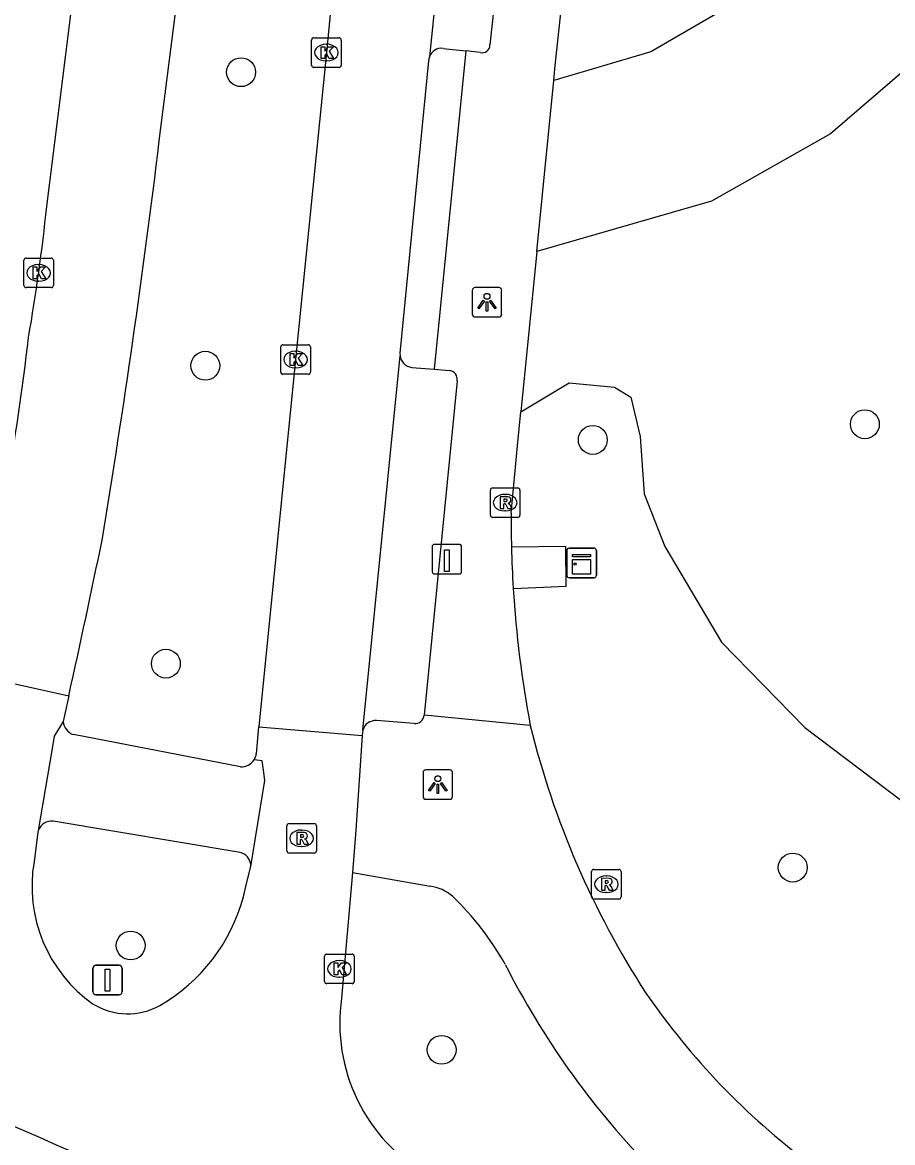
# Model space of a CAD drawing. Extents: x 159718 to 160783, y 383290 to 384030.
# Drawn here: x 160296.37 to 160325.83, y 383744.25 to 383782.17 of the extents above; entities that cross this region are included whole.
import ezdxf

# ---------------------------------------------------------------- set-up
doc = ezdxf.new("R2010")
doc.units = 0
for name, color, linetype in [('IMGEO_Boom', 7, 'Continuous'), ('IMGEO_Groenvoorziening', 7, 'Continuous'), ('IMGEO_Kast', 7, 'Continuous'), ('IMGEO_Kolk', 7, 'Continuous'), ('IMGEO_Laadpaal', 7, 'Continuous'), ('IMGEO_Lichtpunt', 7, 'Continuous'), ('IMGEO_Rijbaan_lokaal_open', 7, 'Continuous'), ('IMGEO_Rioolput', 7, 'Continuous'), ('IMGEO_Verkeersbordpaal', 7, 'Continuous'), ('IMGEO_Voetpad_halfverhard', 7, 'Continuous'), ('IMGEO_Voetpad_open', 7, 'Continuous')]:
    doc.layers.add(name, color=color, linetype=linetype)

msp = doc.modelspace()

# ---------------------------------------------------------------- linework, layer by layer
at = {"layer": 'IMGEO_Boom'}
for centre in [(160303.774, 383780.482), (160302.566, 383770.545), (160324.892, 383768.564), (160315.682, 383768.034), (160301.23, 383760.459), (160322.45, 383753.556), (160300.038, 383750.918), (160310.565, 383747.386)]:
    msp.add_circle(centre, 0.489, dxfattribs=at)
at = {"layer": 'IMGEO_Groenvoorziening'}
msp.add_lwpolyline([(160313.247, 383768.984), (160314.883, 383769.963), (160316.415, 383769.824), (160316.972, 383769.476), (160317.286, 383768.152), (160317.425, 383766.203), (160318.121, 383764.427), (160320.036, 383761.189), (160322.857, 383758.299), (160326.6, 383755.461), (160327.47, 383754.382), (160327.958, 383753.598), (160328.027, 383752.31), (160326.803, 383740.785)], dxfattribs=at)
at = {"layer": 'IMGEO_Kast'}
for p, q in [((160314.804, 383763.443), (160314.804, 383764.284)), ((160314.804, 383764.284), (160314.804, 383763.443)), ((160314.879, 383764.368), (160315.72, 383764.368)), ((160315.72, 383764.368), (160314.879, 383764.368)), ((160315.804, 383764.293), (160315.804, 383763.452)), ((160315.804, 383763.452), (160315.804, 383764.293)), ((160315.729, 383763.368), (160314.888, 383763.368)), ((160314.888, 383763.368), (160315.729, 383763.368))]:
    msp.add_line(p, q, dxfattribs=at)
for points in [[(160314.999, 383764.158), (160315.599, 383764.158), (160315.599, 383764.073), (160314.999, 383764.073), (160314.999, 383764.158)], [(160314.999, 383763.983), (160315.599, 383763.983), (160315.599, 383763.494), (160314.999, 383763.494), (160314.999, 383763.983)]]:
    msp.add_lwpolyline(points, dxfattribs=at)
msp.add_circle((160315.083, 383763.832), 0.0377, dxfattribs=at)
for centre, start, end in [((160314.882, 383764.29), 92.4484, 184.2845), ((160314.882, 383764.29), 92.4484, 184.2845), ((160315.726, 383764.29), 2.4484, 94.2845), ((160315.726, 383764.29), 2.4484, 94.2845), ((160314.882, 383763.446), 182.4484, 274.2845), ((160314.882, 383763.446), 182.4484, 274.2845), ((160315.726, 383763.446), 272.4484, 4.2845), ((160315.726, 383763.446), 272.4484, 4.2845)]:
    msp.add_arc(centre, 0.0779, start, end, dxfattribs=at)
at = {"layer": 'IMGEO_Kolk'}
for p, q in [((160306.164, 383780.72), (160306.164, 383781.572)), ((160306.239, 383781.646), (160307.091, 383781.646)), ((160307.165, 383781.572), (160307.165, 383780.72)), ((160306.652, 383781.426), (160306.677, 383781.426)), ((160306.675, 383780.866), (160306.65, 383780.866)), ((160307.091, 383780.646), (160306.239, 383780.646)), ((160296.421, 383773.263), (160296.421, 383774.115)), ((160296.496, 383774.189), (160297.348, 383774.189)), ((160296.909, 383773.969), (160296.934, 383773.969)), ((160297.422, 383774.115), (160297.422, 383773.263)), ((160296.932, 383773.409), (160296.907, 383773.409)), ((160297.348, 383773.189), (160296.496, 383773.189)), ((160305.119, 383770.328), (160305.119, 383771.18)), ((160305.194, 383771.254), (160306.046, 383771.254)), ((160305.607, 383771.034), (160305.632, 383771.034)), ((160306.12, 383771.18), (160306.12, 383770.328)), ((160306.046, 383770.254), (160305.194, 383770.254)), ((160305.63, 383770.474), (160305.605, 383770.474)), ((160306.604, 383749.7), (160306.604, 383750.552)), ((160306.679, 383750.626), (160307.531, 383750.626)), ((160307.605, 383750.552), (160307.605, 383749.7)), ((160307.092, 383750.406), (160307.117, 383750.406)), ((160307.115, 383749.846), (160307.09, 383749.846)), ((160307.531, 383749.626), (160306.679, 383749.626))]:
    msp.add_line(p, q, dxfattribs=at)
for points in [[(160306.164, 383780.72), (160306.164, 383781.572)], [(160306.239, 383781.646), (160307.091, 383781.646)], [(160307.165, 383781.572), (160307.165, 383780.72)], [(160306.485, 383781.346), (160306.608, 383781.346), (160306.608, 383781.195), (160306.738, 383781.346), (160306.902, 383781.346), (160306.756, 383781.195), (160306.909, 383780.946), (160306.757, 383780.946), (160306.672, 383781.11), (160306.608, 383781.043), (160306.608, 383780.946), (160306.485, 383780.946), (160306.485, 383781.346)], [(160307.091, 383780.646), (160306.239, 383780.646)], [(160296.421, 383773.263), (160296.421, 383774.115)], [(160296.496, 383774.189), (160297.348, 383774.189)], [(160297.422, 383774.115), (160297.422, 383773.263)], [(160296.742, 383773.889), (160296.865, 383773.889), (160296.865, 383773.738), (160296.995, 383773.889), (160297.159, 383773.889), (160297.013, 383773.738), (160297.166, 383773.489), (160297.014, 383773.489), (160296.929, 383773.653), (160296.865, 383773.586), (160296.865, 383773.489), (160296.742, 383773.489), (160296.742, 383773.889)], [(160297.348, 383773.189), (160296.496, 383773.189)], [(160305.119, 383770.328), (160305.119, 383771.18)], [(160305.194, 383771.254), (160306.046, 383771.254)], [(160305.44, 383770.954), (160305.563, 383770.954), (160305.563, 383770.803), (160305.693, 383770.954), (160305.857, 383770.954), (160305.711, 383770.803), (160305.864, 383770.554), (160305.712, 383770.554), (160305.627, 383770.718), (160305.563, 383770.651), (160305.563, 383770.554), (160305.44, 383770.554), (160305.44, 383770.954)], [(160306.12, 383771.18), (160306.12, 383770.328)], [(160306.046, 383770.254), (160305.194, 383770.254)], [(160306.604, 383749.7), (160306.604, 383750.552)], [(160306.679, 383750.626), (160307.531, 383750.626)], [(160307.605, 383750.552), (160307.605, 383749.7)], [(160306.925, 383750.326), (160307.048, 383750.326), (160307.048, 383750.175), (160307.178, 383750.326), (160307.342, 383750.326), (160307.196, 383750.175), (160307.349, 383749.926), (160307.197, 383749.926), (160307.112, 383750.09), (160307.048, 383750.023), (160307.048, 383749.926), (160306.925, 383749.926), (160306.925, 383750.326)], [(160307.531, 383749.626), (160306.679, 383749.626)]]:
    msp.add_lwpolyline(points, dxfattribs=at)
for centre, start, end in [((160306.241, 383781.57), 91.552, 178.448), ((160306.241, 383781.57), 91.552, 178.448), ((160307.089, 383781.57), 1.552, 88.448), ((160307.089, 383781.57), 1.552, 88.448), ((160306.241, 383780.722), 181.552, 268.448), ((160306.241, 383780.722), 181.552, 268.448), ((160307.089, 383780.722), 271.552, 358.448), ((160307.089, 383780.722), 271.552, 358.448), ((160296.498, 383774.113), 91.552, 178.448), ((160296.498, 383774.113), 91.552, 178.448), ((160297.346, 383774.113), 1.552, 88.448), ((160297.346, 383774.113), 1.552, 88.448), ((160296.498, 383773.265), 181.552, 268.448), ((160296.498, 383773.265), 181.552, 268.448), ((160297.346, 383773.265), 271.552, 358.448), ((160297.346, 383773.265), 271.552, 358.448), ((160305.196, 383771.178), 91.552, 178.448), ((160305.196, 383771.178), 91.552, 178.448), ((160306.044, 383771.178), 1.552, 88.448), ((160306.044, 383771.178), 1.552, 88.448), ((160305.196, 383770.33), 181.552, 268.448), ((160305.196, 383770.33), 181.552, 268.448), ((160306.044, 383770.33), 271.552, 358.448), ((160306.044, 383770.33), 271.552, 358.448), ((160306.681, 383750.55), 91.552, 178.448), ((160306.681, 383750.55), 91.552, 178.448), ((160307.529, 383750.55), 1.552, 88.448), ((160307.529, 383750.55), 1.552, 88.448), ((160306.681, 383749.702), 181.552, 268.448), ((160306.681, 383749.702), 181.552, 268.448), ((160307.529, 383749.702), 271.552, 358.448), ((160307.529, 383749.702), 271.552, 358.448)]:
    msp.add_arc(centre, 0.0765, start, end, dxfattribs=at)
for centre, major_axis, ratio, start_param, end_param in [((160306.651, 383781.146), (-0.387, 0.002), 0.722429, 4.712389, 7.853982), ((160306.676, 383781.146), (-0.39, 0.002), 0.717154, 1.570796, 4.712389), ((160296.908, 383773.689), (-0.387, 0.002), 0.722429, 4.712389, 7.853982), ((160296.933, 383773.689), (-0.39, 0.002), 0.717154, 1.570796, 4.712389), ((160305.606, 383770.754), (-0.387, 0.002), 0.722429, 4.712389, 7.853982), ((160305.631, 383770.754), (-0.39, 0.002), 0.717154, 1.570796, 4.712389), ((160307.091, 383750.126), (-0.387, 0.002), 0.722429, 4.712389, 7.853982), ((160307.116, 383750.126), (-0.39, 0.002), 0.717154, 1.570796, 4.712389)]:
    msp.add_ellipse(centre, major_axis=major_axis, ratio=ratio, start_param=start_param, end_param=end_param, dxfattribs=at)
at = {"layer": 'IMGEO_Laadpaal'}
for p, q in [((160311.158, 383764.498), (160310.317, 383764.498)), ((160311.158, 383764.498), (160310.317, 383764.498)), ((160310.242, 383764.414), (160310.242, 383763.573)), ((160310.242, 383764.414), (160310.242, 383763.573)), ((160311.242, 383763.582), (160311.242, 383764.423)), ((160311.242, 383763.582), (160311.242, 383764.423)), ((160310.326, 383763.498), (160311.167, 383763.498)), ((160310.326, 383763.498), (160311.167, 383763.498))]:
    msp.add_line(p, q, dxfattribs=at)
msp.add_lwpolyline([(160310.657, 383764.311), (160310.817, 383764.311), (160310.817, 383763.578), (160310.657, 383763.578), (160310.657, 383764.311)], dxfattribs=at)
for centre, start, end in [((160310.32, 383764.42), 92.4484, 184.2845), ((160310.32, 383764.42), 92.4484, 184.2845), ((160311.164, 383764.42), 2.4484, 94.2845), ((160311.164, 383764.42), 2.4484, 94.2845), ((160310.32, 383763.576), 182.4484, 274.2845), ((160310.32, 383763.576), 182.4484, 274.2845), ((160311.164, 383763.576), 272.4484, 4.2845), ((160311.164, 383763.576), 272.4484, 4.2845)]:
    msp.add_arc(centre, 0.0779, start, end, dxfattribs=at)
at = {"layer": 'IMGEO_Lichtpunt'}
for p, q in [((160311.6, 383773.097), (160311.6, 383772.29)), ((160311.6, 383773.097), (160311.6, 383772.29)), ((160312.502, 383773.192), (160311.694, 383773.192)), ((160312.502, 383773.192), (160311.694, 383773.192)), ((160312.596, 383772.29), (160312.596, 383773.097)), ((160312.596, 383772.29), (160312.596, 383773.097)), ((160311.694, 383772.196), (160312.502, 383772.196)), ((160311.694, 383772.196), (160312.502, 383772.196)), ((160309.937, 383756.769), (160309.937, 383755.962)), ((160309.937, 383756.769), (160309.937, 383755.962)), ((160310.839, 383756.864), (160310.031, 383756.864)), ((160310.839, 383756.864), (160310.031, 383756.864)), ((160310.933, 383755.962), (160310.933, 383756.769)), ((160310.933, 383755.962), (160310.933, 383756.769)), ((160310.031, 383755.868), (160310.839, 383755.868)), ((160310.031, 383755.868), (160310.839, 383755.868))]:
    msp.add_line(p, q, dxfattribs=at)
for points in [[(160311.974, 383772.761), (160312.013, 383772.733), (160311.825, 383772.471), (160311.787, 383772.498), (160311.974, 383772.761)], [(160312.076, 383772.713), (160312.123, 383772.713), (160312.123, 383772.391), (160312.076, 383772.391), (160312.076, 383772.713)], [(160312.186, 383772.733), (160312.224, 383772.76), (160312.411, 383772.498), (160312.372, 383772.47), (160312.186, 383772.733)], [(160310.311, 383756.433), (160310.35, 383756.405), (160310.162, 383756.143), (160310.124, 383756.17), (160310.311, 383756.433)], [(160310.413, 383756.385), (160310.46, 383756.385), (160310.46, 383756.063), (160310.413, 383756.063), (160310.413, 383756.385)], [(160310.523, 383756.405), (160310.561, 383756.432), (160310.748, 383756.17), (160310.709, 383756.142), (160310.523, 383756.405)]]:
    msp.add_lwpolyline(points, dxfattribs=at)
for centre in [(160312.099, 383772.895), (160310.436, 383756.567)]:
    msp.add_circle(centre, 0.0994, dxfattribs=at)
for centre, start, end in [((160311.694, 383773.097), 90, 180), ((160311.694, 383773.097), 90, 180), ((160312.502, 383773.097), 0, 90), ((160312.502, 383773.097), 0, 90), ((160311.694, 383772.29), 180, 270), ((160311.694, 383772.29), 180, 270), ((160312.502, 383772.29), 270, 0), ((160312.502, 383772.29), 270, 360), ((160310.031, 383756.769), 90, 180), ((160310.031, 383756.769), 90, 180), ((160310.839, 383756.769), 0, 90), ((160310.839, 383756.769), 0, 90), ((160310.031, 383755.962), 180, 270), ((160310.031, 383755.962), 180, 270), ((160310.839, 383755.962), 270, 0), ((160310.839, 383755.962), 270, 360)]:
    msp.add_arc(centre, 0.0946, start, end, dxfattribs=at)
at = {"layer": 'IMGEO_Rijbaan_lokaal_open'}
for points in [[(160313.977, 383815.07), (160311.649, 383795.766), (160310.15, 383781)], [(160297.197, 383775.936), (160298.21, 383784.087), (160298.99, 383790.3), (160299.008, 383790.442)], [(160301.007, 383778.163), (160301.753, 383784.098), (160302.546, 383790.372)], [(160307.508, 383789.78), (160307.383, 383788.551), (160306.665, 383781.146), (160305.62, 383770.754), (160304.382, 383758.319)], [(160310.124, 383780.864), (160309.154, 383770.974), (160309.158, 383770.88)], [(160307.897, 383758.213), (160309.158, 383770.88)], [(160294.54, 383760.128), (160297.945, 383759.375)], [(160297.945, 383759.375), (160297.749, 383758.496)], [(160297.749, 383758.496), (160297.444, 383758.005), (160297.375, 383757.59), (160296.911, 383754.816)], [(160304.292, 383757.41), (160304.382, 383758.319)], [(160304.382, 383758.319), (160307.875, 383758.023)], [(160307.897, 383758.213), (160307.882, 383758.122), (160307.875, 383758.023)], [(160307.875, 383758.023), (160307.663, 383754.824), (160307.542, 383753.392)], [(160304.102, 383753.597), (160304.582, 383756.503), (160304.535, 383756.85), (160304.493, 383757.167), (160304.215, 383757.198)], [(160296.911, 383754.816), (160296.893, 383754.757), (160296.768, 383753.751)], [(160303.853, 383752.561), (160303.963, 383753.016), (160304.102, 383753.597)], [(160307.542, 383753.392), (160307.18, 383749.13)]]:
    msp.add_lwpolyline(points, dxfattribs=at)
for centre, radius, start, end in [((160310.596, 383780.844), 0.473, 160.7526, 177.6013), ((159990.144, 383815.79), 313.132, 350.59748, 353.09844), ((160229.075, 383783.133), 68.502, 350.22695, 353.9693), ((160205.818, 383782.12), 91.383, 346.75843, 353.32954), ((159968.368, 383832.565), 337.605, 347.47941, 348.39209), ((160303.804, 383757.467), 0.491, 326.7721, 353.3051), ((160301.553, 383752.917), 4.857, 170.1107, 235.0428), ((160298.026, 383754.125), 6.033, 299.8059, 344.9755), ((160299.937, 383750.832), 2.226, 238.3939, 299.2688), ((160313.043, 383748.276), 5.925, 171.7134, 240.1478), ((160252.225, 383642.406), 111.386, 62.9202, 72.77648)]:
    msp.add_arc(centre, radius, start, end, dxfattribs=at)
at = {"layer": 'IMGEO_Rioolput'}
for p, q in [((160312.289, 383766.411), (160313.141, 383766.411)), ((160312.214, 383765.485), (160312.214, 383766.337)), ((160312.702, 383766.191), (160312.727, 383766.191)), ((160313.215, 383766.337), (160313.215, 383765.485)), ((160312.725, 383765.631), (160312.7, 383765.631)), ((160313.141, 383765.411), (160312.289, 383765.411)), ((160305.398, 383755.047), (160306.25, 383755.047)), ((160305.323, 383754.121), (160305.323, 383754.973)), ((160305.811, 383754.827), (160305.836, 383754.827)), ((160306.324, 383754.973), (160306.324, 383754.121)), ((160305.834, 383754.267), (160305.809, 383754.267)), ((160306.25, 383754.047), (160305.398, 383754.047)), ((160315.716, 383753.492), (160316.568, 383753.492)), ((160315.641, 383752.566), (160315.641, 383753.418)), ((160316.129, 383753.272), (160316.154, 383753.272)), ((160316.642, 383753.418), (160316.642, 383752.566)), ((160316.568, 383752.492), (160315.716, 383752.492)), ((160316.152, 383752.712), (160316.127, 383752.712))]:
    msp.add_line(p, q, dxfattribs=at)
for points in [[(160312.289, 383766.411), (160313.141, 383766.411)], [(160312.214, 383765.485), (160312.214, 383766.337)], [(160312.803, 383766.109), (160312.551, 383766.111), (160312.551, 383765.711)], [(160312.729, 383766.03), (160312.675, 383766.03), (160312.675, 383765.949)], [(160313.215, 383766.337), (160313.215, 383765.485)], [(160312.551, 383765.711), (160312.675, 383765.711), (160312.675, 383765.873), (160312.686, 383765.873)], [(160312.675, 383765.949), (160312.727, 383765.949)], [(160312.733, 383765.844), (160312.804, 383765.711), (160312.944, 383765.711), (160312.879, 383765.837)], [(160313.141, 383765.411), (160312.289, 383765.411)], [(160305.398, 383755.047), (160306.25, 383755.047)], [(160305.323, 383754.121), (160305.323, 383754.973)], [(160305.912, 383754.745), (160305.66, 383754.747), (160305.66, 383754.347)], [(160305.838, 383754.666), (160305.784, 383754.666), (160305.784, 383754.585)], [(160306.324, 383754.973), (160306.324, 383754.121)], [(160305.66, 383754.347), (160305.784, 383754.347), (160305.784, 383754.509), (160305.795, 383754.509)], [(160305.784, 383754.585), (160305.836, 383754.585)], [(160305.842, 383754.48), (160305.913, 383754.347), (160306.053, 383754.347), (160305.988, 383754.473)], [(160306.25, 383754.047), (160305.398, 383754.047)], [(160315.716, 383753.492), (160316.568, 383753.492)], [(160315.641, 383752.566), (160315.641, 383753.418)], [(160316.23, 383753.19), (160315.978, 383753.192), (160315.978, 383752.792)], [(160316.156, 383753.111), (160316.102, 383753.111), (160316.102, 383753.03)], [(160316.642, 383753.418), (160316.642, 383752.566)], [(160315.978, 383752.792), (160316.102, 383752.792), (160316.102, 383752.954), (160316.113, 383752.954)], [(160316.102, 383753.03), (160316.154, 383753.03)], [(160316.16, 383752.925), (160316.231, 383752.792), (160316.371, 383752.792), (160316.306, 383752.918)], [(160316.568, 383752.492), (160315.716, 383752.492)]]:
    msp.add_lwpolyline(points, dxfattribs=at)
for centre, radius, start, end in [((160312.291, 383766.335), 0.0765, 91.552, 178.448), ((160312.291, 383766.335), 0.0765, 91.552, 178.448), ((160313.139, 383766.335), 0.0765, 1.552, 88.448), ((160313.139, 383766.335), 0.0765, 1.552, 88.448), ((160312.735, 383765.934), 0.0964, 77.0061, 93.1865), ((160312.749, 383765.991), 0.0378, 276.6634, 79.6772), ((160312.802, 383765.999), 0.109, 350.3612, 89.416), ((160312.685, 383765.82), 0.0533, 26.0293, 88.6989), ((160312.711, 383766.138), 0.19, 274.7715, 282.9687), ((160312.8, 383765.999), 0.112, 277.5842, 350.9817), ((160312.784, 383765.784), 0.108, 29.5134, 73.7905), ((160312.291, 383765.487), 0.0765, 181.552, 268.448), ((160312.291, 383765.487), 0.0765, 181.552, 268.448), ((160313.139, 383765.487), 0.0765, 271.552, 358.448), ((160313.139, 383765.487), 0.0765, 271.552, 358.448), ((160305.4, 383754.971), 0.0765, 91.552, 178.448), ((160305.4, 383754.971), 0.0765, 91.552, 178.448), ((160306.248, 383754.971), 0.0765, 1.552, 88.448), ((160306.248, 383754.971), 0.0765, 1.552, 88.448), ((160305.844, 383754.57), 0.0964, 77.0061, 93.1865), ((160305.858, 383754.627), 0.0378, 276.6634, 79.6772), ((160305.911, 383754.635), 0.109, 350.3612, 89.416), ((160305.909, 383754.635), 0.112, 277.5842, 350.9817), ((160305.794, 383754.456), 0.0533, 26.0293, 88.6989), ((160305.82, 383754.774), 0.19, 274.7715, 282.9687), ((160305.893, 383754.42), 0.108, 29.5134, 73.7905), ((160305.4, 383754.123), 0.0765, 181.552, 268.448), ((160305.4, 383754.123), 0.0765, 181.552, 268.448), ((160306.248, 383754.123), 0.0765, 271.552, 358.448), ((160306.248, 383754.123), 0.0765, 271.552, 358.448), ((160315.718, 383753.416), 0.0765, 91.552, 178.448), ((160315.718, 383753.416), 0.0765, 91.552, 178.448), ((160316.566, 383753.416), 0.0765, 1.552, 88.448), ((160316.566, 383753.416), 0.0765, 1.552, 88.448), ((160316.162, 383753.015), 0.0964, 77.0061, 93.1865), ((160316.176, 383753.072), 0.0378, 276.6634, 79.6772), ((160316.229, 383753.08), 0.109, 350.3612, 89.416), ((160316.112, 383752.901), 0.0533, 26.0293, 88.6989), ((160316.138, 383753.219), 0.19, 274.7715, 282.9687), ((160316.227, 383753.08), 0.112, 277.5842, 350.9817), ((160316.211, 383752.865), 0.108, 29.5134, 73.7905), ((160315.718, 383752.568), 0.0765, 181.552, 268.448), ((160315.718, 383752.568), 0.0765, 181.552, 268.448), ((160316.566, 383752.568), 0.0765, 271.552, 358.448), ((160316.566, 383752.568), 0.0765, 271.552, 358.448)]:
    msp.add_arc(centre, radius, start, end, dxfattribs=at)
for centre, major_axis, ratio, start_param, end_param in [((160312.701, 383765.911), (-0.387, 0.002), 0.722429, 4.712389, 7.853982), ((160312.726, 383765.911), (-0.39, 0.002), 0.717154, 1.570796, 4.712389), ((160305.81, 383754.547), (-0.387, 0.002), 0.722429, 4.712389, 7.853982), ((160305.835, 383754.547), (-0.39, 0.002), 0.717154, 1.570796, 4.712389), ((160316.128, 383752.992), (-0.387, 0.002), 0.722429, 4.712389, 7.853982), ((160316.153, 383752.992), (-0.39, 0.002), 0.717154, 1.570796, 4.712389)]:
    msp.add_ellipse(centre, major_axis=major_axis, ratio=ratio, start_param=start_param, end_param=end_param, dxfattribs=at)
at = {"layer": 'IMGEO_Verkeersbordpaal'}
for p, q in [((160298.759, 383749.347), (160298.759, 383750.147)), ((160298.759, 383750.147), (160298.759, 383749.347)), ((160298.859, 383750.247), (160299.649, 383750.247)), ((160299.649, 383750.247), (160298.859, 383750.247)), ((160299.749, 383750.147), (160299.749, 383749.347)), ((160299.749, 383749.347), (160299.749, 383750.147)), ((160299.649, 383749.247), (160298.859, 383749.247)), ((160298.859, 383749.247), (160299.649, 383749.247))]:
    msp.add_line(p, q, dxfattribs=at)
msp.add_lwpolyline([(160299.179, 383750.122), (160299.329, 383750.122), (160299.329, 383749.372), (160299.179, 383749.372), (160299.179, 383750.122)], dxfattribs=at)
for centre, start, end in [((160298.859, 383750.147), 90, 180), ((160298.859, 383750.147), 90, 180), ((160299.649, 383750.147), 0, 90), ((160299.649, 383750.147), 360, 90), ((160298.859, 383749.347), 180, 270), ((160298.859, 383749.347), 180, 270), ((160299.649, 383749.347), 270, 0), ((160299.649, 383749.347), 270, 0)]:
    msp.add_arc(centre, 0.1, start, end, dxfattribs=at)
at = {"layer": 'IMGEO_Voetpad_halfverhard'}
for points in [[(160322.753, 383784.666), (160321.055, 383783.156), (160317.65, 383781.176), (160314.363, 383780.201)], [(160328.01, 383782.071), (160323.724, 383778.392), (160319.695, 383776.113), (160313.787, 383774.409)]]:
    msp.add_lwpolyline(points, dxfattribs=at)
at = {"layer": 'IMGEO_Voetpad_open'}
for points in [[(160314.013, 383798.027), (160313.446, 383792.893), (160312.199, 383781.404)], [(160314.363, 383780.201), (160314.413, 383780.708), (160314.783, 383784.157), (160315.251, 383788.528), (160315.396, 383789.882), (160315.408, 383790.001)], [(160311.385, 383781.2), (160310.307, 383770.425)], [(160310.611, 383781.288), (160311.385, 383781.2)], [(160311.873, 383781.145), (160311.385, 383781.2)], [(160313.787, 383774.409), (160314.363, 383780.201)], [(160313.787, 383774.409), (160313.247, 383768.984)], [(160309.555, 383770.488), (160310.307, 383770.425)], [(160310.307, 383770.425), (160310.82, 383770.381)], [(160311.087, 383770.036), (160309.972, 383758.712)], [(160312.918, 383765.559), (160313.133, 383767.837), (160313.247, 383768.984)], [(160312.988, 383763.008), (160314.78, 383763.087), (160314.774, 383764.424), (160312.928, 383764.4)], [(160309.639, 383758.438), (160308.361, 383758.531)], [(160313.566, 383758.369), (160309.972, 383758.712)], [(160303.758, 383756.971), (160298.097, 383758.056)], [(160303.748, 383754.066), (160297.417, 383755.128)], [(160304.102, 383753.597), (160304.101, 383753.666)], [(160307.542, 383753.392), (160310.179, 383752.928)]]:
    msp.add_lwpolyline(points, dxfattribs=at)
for centre, radius, start, end in [((160310.564, 383780.851), 0.44, 83.8025, 160.1859), ((160311.929, 383781.409), 0.27, 258.0767, 358.856), ((160309.613, 383770.944), 0.46, 187.9861, 262.74), ((160310.802, 383770.091), 0.29, 349.0505, 86.423), ((160354.856, 383765.341), 41.939, 179.7026, 181.2861), ((160349.507, 383765.279), 36.589, 181.3772, 183.5591), ((160350.382, 383765.312), 37.465, 183.5252, 190.6793), ((160298.284, 383758.562), 0.539, 186.9822, 249.6994), ((160308.322, 383758.09), 0.442, 84.9438, 163.9054), ((160309.67, 383758.74), 0.303, 264.1182, 354.7785), ((160342.247, 383765.382), 29.526, 193.7408, 212.9842), ((160303.794, 383757.472), 0.502, 265.8655, 326.9633), ((160297.369, 383754.64), 0.49, 84.3334, 158.9827), ((160303.647, 383753.621), 0.456, 5.647, 77.2098), ((160309.95, 383751.419), 1.526, 49.7517, 81.3718), ((160303.984, 383745.37), 10.019, 29.3474, 46.0609), ((160337.724, 383762.952), 28.035, 206.8731, 223.8711), ((160337.852, 383763.332), 24.732, 214.5432, 233.1111)]:
    msp.add_arc(centre, radius, start, end, dxfattribs=at)

doc.saveas('drawing.dxf')
